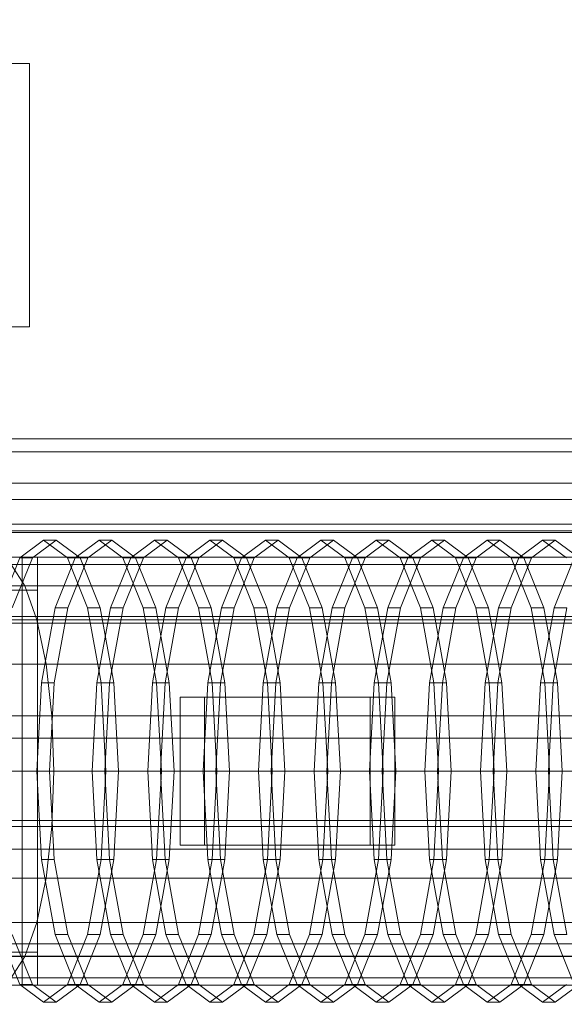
# Model space of a CAD drawing. Header units: millimetres. Extents: x -2233 to 61924, y -68080 to 6847.
# Tile 476 of 656: x 9307 to 9638, y -17512 to -16913. Entities that reach past the tile are written whole.
import ezdxf

# ---------------------------------------------------------------- set-up
doc = ezdxf.new("R2010")
doc.units = ezdxf.units.MM
for name, color, linetype, lineweight in [('COTAS_O', 1, 'Continuous', 0), ('superior_C01', 7, 'Continuous', 0), ('superior_mezcladora', 7, 'Continuous', 0)]:
    doc.layers.add(name, color=color, linetype=linetype, lineweight=lineweight)
doc.dimstyles.new('R19_100', dxfattribs={"dimtxt": 250, "dimasz": 150, "dimexe": 150, "dimexo": 80, "dimgap": 100, "dimtad": 1, "dimtih": 1, "dimtoh": 1, "dimdsep": 46, "dimcen": 0.09, "dimadec": 0, "dimazin": 0, "dimtfac": 1, "dimtdec": 4, "dimtofl": 0, "dimtmove": 0, "dimatfit": 3, "dimfxl": 1, "dimtolj": 1, "dimtzin": 0, "dimarcsym": 0})

# ---------------------------------------------------------------- blocks, each defined once
blk = doc.blocks.new('DIM_R28_41')
at = {"layer": 'COTAS_O'}
for p, q in [((9108.38, -17350), (9063.38, -17500)), ((9808.38, -17350), (9108.38, -17350)), ((9108.38, -18650), (9108.38, -17350)), ((9108.38, -17350), (9153.38, -17500)), ((9108.38, -18650), (9063.38, -18500)), ((9108.38, -18650), (9153.38, -18500)), ((9808.38, -18650), (9108.38, -18650))]:
    blk.add_line(p, q, dxfattribs=at)
blk.add_text('1300 O', height=250, rotation=90, dxfattribs=at).set_placement((9008.38, -18000))

msp = doc.modelspace()

# ---------------------------------------------------------------- linework, layer by layer
at = {"layer": 'superior_C01'}
for p, q in [((9153.297, -16940), (9313.297, -16940)), ((9313.297, -16940), (9313.297, -17100)), ((9313.297, -17100), (9153.297, -17100)), ((9185.158, -17168), (10181.824, -17168)), ((10204.939, -17168), (9208.272, -17168)), ((9185.158, -17176), (10181.824, -17176)), ((9208.272, -17176), (10204.939, -17176)), ((9187.289, -17195), (10177.97, -17195)), ((10178.868, -17195), (9188.187, -17195)), ((9200.724, -17195), (10200.204, -17195)), ((10200.626, -17195), (9201.146, -17195)), ((9187.289, -17205), (10177.97, -17205)), ((9188.187, -17205), (10178.868, -17205)), ((9200.724, -17205), (10200.204, -17205)), ((9201.146, -17205), (10200.626, -17205)), ((9838.242, -17225), (9106.386, -17225)), ((9109.083, -17225), (9840.938, -17225)), ((9307.415, -17240.287), (9321.901, -17229.6)), ((9329.605, -17229.6), (9315.119, -17240.287)), ((9321.901, -17229.6), (9336.387, -17240.287)), ((9329.605, -17229.6), (9321.901, -17229.6)), ((9344.091, -17240.287), (9329.605, -17229.6)), ((9341.119, -17240.287), (9355.605, -17229.6)), ((9363.309, -17229.6), (9348.823, -17240.287)), ((9355.605, -17229.6), (9370.091, -17240.287)), ((9363.309, -17229.6), (9355.605, -17229.6)), ((9377.795, -17240.287), (9363.309, -17229.6)), ((9374.823, -17240.287), (9389.309, -17229.6)), ((9397.013, -17229.6), (9382.527, -17240.287)), ((9389.309, -17229.6), (9403.795, -17240.287)), ((9397.013, -17229.6), (9389.309, -17229.6)), ((9411.499, -17240.287), (9397.013, -17229.6)), ((9408.527, -17240.287), (9423.013, -17229.6)), ((9430.717, -17229.6), (9416.23, -17240.287)), ((9423.013, -17229.6), (9437.499, -17240.287)), ((9430.717, -17229.6), (9423.013, -17229.6)), ((9445.203, -17240.287), (9430.717, -17229.6)), ((9442.231, -17240.287), (9456.717, -17229.6)), ((9464.42, -17229.6), (9449.934, -17240.287)), ((9456.717, -17229.6), (9471.203, -17240.287)), ((9464.42, -17229.6), (9456.717, -17229.6)), ((9478.907, -17240.287), (9464.42, -17229.6)), ((9475.935, -17240.287), (9490.421, -17229.6)), ((9498.124, -17229.6), (9483.638, -17240.287)), ((9490.421, -17229.6), (9504.907, -17240.287)), ((9498.124, -17229.6), (9490.421, -17229.6)), ((9512.61, -17240.287), (9498.124, -17229.6)), ((9509.638, -17240.287), (9524.125, -17229.6)), ((9531.828, -17229.6), (9517.342, -17240.287)), ((9524.125, -17229.6), (9538.611, -17240.287)), ((9531.828, -17229.6), (9524.125, -17229.6)), ((9546.314, -17240.287), (9531.828, -17229.6)), ((9543.342, -17240.287), (9557.828, -17229.6)), ((9565.532, -17229.6), (9551.046, -17240.287)), ((9557.828, -17229.6), (9572.314, -17240.287)), ((9565.532, -17229.6), (9557.828, -17229.6)), ((9580.018, -17240.287), (9565.532, -17229.6)), ((9577.046, -17240.287), (9591.532, -17229.6)), ((9599.236, -17229.6), (9584.75, -17240.287)), ((9591.532, -17229.6), (9606.018, -17240.287)), ((9599.236, -17229.6), (9591.532, -17229.6)), ((9613.722, -17240.287), (9599.236, -17229.6)), ((9610.75, -17240.287), (9625.236, -17229.6)), ((9632.94, -17229.6), (9618.454, -17240.287)), ((9625.236, -17229.6), (9639.722, -17240.287)), ((9632.94, -17229.6), (9625.236, -17229.6)), ((9647.426, -17240.287), (9632.94, -17229.6)), ((9755.237, -17240), (9293.012, -17240)), ((9295.134, -17270.722), (9307.415, -17240.287)), ((9315.119, -17240.287), (9302.838, -17270.722)), ((9307.415, -17240.287), (9315.119, -17240.287)), ((9809.546, -17240), (9308.803, -17240)), ((9308.803, -17240), (9308.803, -17500)), ((9318.239, -17240), (9308.803, -17240)), ((9318.239, -17500), (9318.239, -17240)), ((9318.239, -17240), (9818.983, -17240)), ((9328.838, -17270.722), (9341.119, -17240.287)), ((9336.387, -17240.287), (9348.668, -17270.722)), ((9336.387, -17240.287), (9344.091, -17240.287)), ((9348.823, -17240.287), (9336.542, -17270.722)), ((9341.119, -17240.287), (9348.823, -17240.287)), ((9356.372, -17270.722), (9344.091, -17240.287)), ((9362.542, -17270.722), (9374.823, -17240.287)), ((9370.091, -17240.287), (9382.372, -17270.722)), ((9370.091, -17240.287), (9377.795, -17240.287)), ((9382.527, -17240.287), (9370.246, -17270.722)), ((9374.823, -17240.287), (9382.527, -17240.287)), ((9390.076, -17270.722), (9377.795, -17240.287)), ((9396.246, -17270.722), (9408.527, -17240.287)), ((9403.795, -17240.287), (9416.076, -17270.722)), ((9403.795, -17240.287), (9411.499, -17240.287)), ((9416.23, -17240.287), (9403.95, -17270.722)), ((9408.527, -17240.287), (9416.23, -17240.287)), ((9423.78, -17270.722), (9411.499, -17240.287)), ((9429.95, -17270.722), (9442.231, -17240.287)), ((9437.499, -17240.287), (9449.78, -17270.722)), ((9437.499, -17240.287), (9445.203, -17240.287)), ((9449.934, -17240.287), (9437.654, -17270.722)), ((9442.231, -17240.287), (9449.934, -17240.287)), ((9457.483, -17270.722), (9445.203, -17240.287)), ((9463.654, -17270.722), (9475.935, -17240.287)), ((9471.203, -17240.287), (9483.484, -17270.722)), ((9471.203, -17240.287), (9478.907, -17240.287)), ((9483.638, -17240.287), (9471.358, -17270.722)), ((9475.935, -17240.287), (9483.638, -17240.287)), ((9491.187, -17270.722), (9478.907, -17240.287)), ((9497.358, -17270.722), (9509.638, -17240.287)), ((9504.907, -17240.287), (9517.187, -17270.722)), ((9504.907, -17240.287), (9512.61, -17240.287)), ((9517.342, -17240.287), (9505.061, -17270.722)), ((9509.638, -17240.287), (9517.342, -17240.287)), ((9524.891, -17270.722), (9512.61, -17240.287)), ((9531.062, -17270.722), (9543.342, -17240.287)), ((9538.611, -17240.287), (9550.891, -17270.722)), ((9538.611, -17240.287), (9546.314, -17240.287)), ((9551.046, -17240.287), (9538.765, -17270.722)), ((9543.342, -17240.287), (9551.046, -17240.287)), ((9558.595, -17270.722), (9546.314, -17240.287)), ((9564.765, -17270.722), (9577.046, -17240.287)), ((9572.314, -17240.287), (9584.595, -17270.722)), ((9572.314, -17240.287), (9580.018, -17240.287)), ((9584.75, -17240.287), (9572.469, -17270.722)), ((9577.046, -17240.287), (9584.75, -17240.287)), ((9592.299, -17270.722), (9580.018, -17240.287)), ((9598.469, -17270.722), (9610.75, -17240.287)), ((9606.018, -17240.287), (9618.299, -17270.722)), ((9606.018, -17240.287), (9613.722, -17240.287)), ((9618.454, -17240.287), (9606.173, -17270.722)), ((9610.75, -17240.287), (9618.454, -17240.287)), ((9626.003, -17270.722), (9613.722, -17240.287)), ((9632.173, -17270.722), (9644.454, -17240.287)), ((9283.941, -17244.43), (9746.165, -17244.43)), ((9302.084, -17244.43), (9310.537, -17257.417)), ((9302.084, -17244.43), (9764.308, -17244.43)), ((9125.646, -17260), (9318.239, -17260)), ((9275.487, -17257.417), (9737.712, -17257.417)), ((9301.523, -17260), (9318.239, -17260)), ((9310.537, -17257.417), (9317.796, -17278.076)), ((9310.537, -17257.417), (9772.762, -17257.417)), ((9318.239, -17260), (9318.239, -17480)), ((9320.633, -17316.271), (9328.838, -17270.722)), ((9336.542, -17270.722), (9328.336, -17316.271)), ((9328.838, -17270.722), (9336.542, -17270.722)), ((9348.668, -17270.722), (9356.874, -17316.271)), ((9348.668, -17270.722), (9356.372, -17270.722)), ((9354.336, -17316.271), (9362.542, -17270.722)), ((9364.578, -17316.271), (9356.372, -17270.722)), ((9370.246, -17270.722), (9362.04, -17316.271)), ((9362.542, -17270.722), (9370.246, -17270.722)), ((9382.372, -17270.722), (9390.578, -17316.271)), ((9382.372, -17270.722), (9390.076, -17270.722)), ((9388.04, -17316.271), (9396.246, -17270.722)), ((9398.281, -17316.271), (9390.076, -17270.722)), ((9403.95, -17270.722), (9395.744, -17316.271)), ((9396.246, -17270.722), (9403.95, -17270.722)), ((9416.076, -17270.722), (9424.282, -17316.271)), ((9416.076, -17270.722), (9423.78, -17270.722)), ((9421.744, -17316.271), (9429.95, -17270.722)), ((9431.985, -17316.271), (9423.78, -17270.722)), ((9437.654, -17270.722), (9429.448, -17316.271)), ((9429.95, -17270.722), (9437.654, -17270.722)), ((9449.78, -17270.722), (9457.985, -17316.271)), ((9449.78, -17270.722), (9457.483, -17270.722)), ((9455.448, -17316.271), (9463.654, -17270.722)), ((9465.689, -17316.271), (9457.483, -17270.722)), ((9471.358, -17270.722), (9463.152, -17316.271)), ((9463.654, -17270.722), (9471.358, -17270.722)), ((9483.484, -17270.722), (9491.689, -17316.271)), ((9483.484, -17270.722), (9491.187, -17270.722)), ((9489.152, -17316.271), (9497.358, -17270.722)), ((9499.393, -17316.271), (9491.187, -17270.722)), ((9505.061, -17270.722), (9496.856, -17316.271)), ((9497.358, -17270.722), (9505.061, -17270.722)), ((9517.187, -17270.722), (9525.393, -17316.271)), ((9517.187, -17270.722), (9524.891, -17270.722)), ((9522.856, -17316.271), (9531.062, -17270.722)), ((9533.097, -17316.271), (9524.891, -17270.722)), ((9538.765, -17270.722), (9530.56, -17316.271)), ((9531.062, -17270.722), (9538.765, -17270.722)), ((9550.891, -17270.722), (9559.097, -17316.271)), ((9550.891, -17270.722), (9558.595, -17270.722)), ((9556.56, -17316.271), (9564.765, -17270.722)), ((9566.801, -17316.271), (9558.595, -17270.722)), ((9572.469, -17270.722), (9564.263, -17316.271)), ((9564.765, -17270.722), (9572.469, -17270.722)), ((9584.595, -17270.722), (9592.801, -17316.271)), ((9584.595, -17270.722), (9592.299, -17270.722)), ((9590.264, -17316.271), (9598.469, -17270.722)), ((9600.505, -17316.271), (9592.299, -17270.722)), ((9606.173, -17270.722), (9597.967, -17316.271)), ((9598.469, -17270.722), (9606.173, -17270.722)), ((9618.299, -17270.722), (9626.505, -17316.271)), ((9618.299, -17270.722), (9626.003, -17270.722)), ((9623.967, -17316.271), (9632.173, -17270.722)), ((9634.209, -17316.271), (9626.003, -17270.722)), ((9639.877, -17270.722), (9631.671, -17316.271)), ((9632.173, -17270.722), (9639.877, -17270.722)), ((9268.228, -17278.076), (9730.453, -17278.076)), ((9317.796, -17278.076), (9323.366, -17305)), ((9317.796, -17278.076), (9780.021, -17278.076)), ((9262.658, -17305), (9724.883, -17305)), ((9323.366, -17305), (9326.868, -17336.354)), ((9323.366, -17305), (9785.591, -17305)), ((9317.751, -17370), (9320.633, -17316.271)), ((9320.633, -17316.271), (9328.336, -17316.271)), ((9328.336, -17316.271), (9325.455, -17370)), ((9351.455, -17370), (9354.336, -17316.271)), ((9354.336, -17316.271), (9362.04, -17316.271)), ((9356.874, -17316.271), (9359.755, -17370)), ((9356.874, -17316.271), (9364.578, -17316.271)), ((9362.04, -17316.271), (9359.159, -17370)), ((9367.459, -17370), (9364.578, -17316.271)), ((9385.159, -17370), (9388.04, -17316.271)), ((9388.04, -17316.271), (9395.744, -17316.271)), ((9390.578, -17316.271), (9393.459, -17370)), ((9390.578, -17316.271), (9398.281, -17316.271)), ((9395.744, -17316.271), (9392.863, -17370)), ((9401.163, -17370), (9398.281, -17316.271)), ((9418.863, -17370), (9421.744, -17316.271)), ((9421.744, -17316.271), (9429.448, -17316.271)), ((9424.282, -17316.271), (9427.163, -17370)), ((9424.282, -17316.271), (9431.985, -17316.271)), ((9429.448, -17316.271), (9426.566, -17370)), ((9434.867, -17370), (9431.985, -17316.271)), ((9452.567, -17370), (9455.448, -17316.271)), ((9455.448, -17316.271), (9463.152, -17316.271)), ((9457.985, -17316.271), (9460.867, -17370)), ((9457.985, -17316.271), (9465.689, -17316.271)), ((9463.152, -17316.271), (9460.27, -17370)), ((9468.571, -17370), (9465.689, -17316.271)), ((9486.27, -17370), (9489.152, -17316.271)), ((9489.152, -17316.271), (9496.856, -17316.271)), ((9491.689, -17316.271), (9494.571, -17370)), ((9491.689, -17316.271), (9499.393, -17316.271)), ((9496.856, -17316.271), (9493.974, -17370)), ((9502.275, -17370), (9499.393, -17316.271)), ((9519.974, -17370), (9522.856, -17316.271)), ((9522.856, -17316.271), (9530.56, -17316.271)), ((9525.393, -17316.271), (9528.275, -17370)), ((9525.393, -17316.271), (9533.097, -17316.271)), ((9530.56, -17316.271), (9527.678, -17370)), ((9535.978, -17370), (9533.097, -17316.271)), ((9553.678, -17370), (9556.56, -17316.271)), ((9556.56, -17316.271), (9564.263, -17316.271)), ((9559.097, -17316.271), (9561.979, -17370)), ((9559.097, -17316.271), (9566.801, -17316.271)), ((9564.263, -17316.271), (9561.382, -17370)), ((9569.682, -17370), (9566.801, -17316.271)), ((9587.382, -17370), (9590.264, -17316.271)), ((9590.264, -17316.271), (9597.967, -17316.271)), ((9592.801, -17316.271), (9595.682, -17370)), ((9592.801, -17316.271), (9600.505, -17316.271)), ((9597.967, -17316.271), (9595.086, -17370)), ((9603.386, -17370), (9600.505, -17316.271)), ((9621.086, -17370), (9623.967, -17316.271)), ((9623.967, -17316.271), (9631.671, -17316.271)), ((9626.505, -17316.271), (9629.386, -17370)), ((9626.505, -17316.271), (9634.209, -17316.271)), ((9631.671, -17316.271), (9628.79, -17370)), ((9637.09, -17370), (9634.209, -17316.271)), ((9520.468, -17325), (9404.912, -17325)), ((9404.912, -17325), (9404.912, -17415)), ((9419.741, -17325), (9404.912, -17325)), ((9419.741, -17415), (9419.741, -17325)), ((9419.741, -17325), (9535.297, -17325)), ((9520.468, -17415), (9520.468, -17325)), ((9520.468, -17325), (9535.297, -17325)), ((9535.297, -17325), (9535.297, -17415)), ((9259.156, -17336.354), (9721.381, -17336.354)), ((9326.868, -17336.354), (9328.062, -17370)), ((9326.868, -17336.354), (9789.093, -17336.354)), ((9257.962, -17370), (9720.187, -17370)), ((9320.633, -17423.729), (9317.751, -17370)), ((9317.751, -17370), (9325.455, -17370)), ((9325.455, -17370), (9328.336, -17423.729)), ((9328.062, -17370), (9326.868, -17403.646)), ((9328.062, -17370), (9790.287, -17370)), ((9354.336, -17423.729), (9351.455, -17370)), ((9351.455, -17370), (9359.159, -17370)), ((9359.755, -17370), (9356.874, -17423.729)), ((9359.159, -17370), (9362.04, -17423.729)), ((9359.755, -17370), (9367.459, -17370)), ((9364.578, -17423.729), (9367.459, -17370)), ((9388.04, -17423.729), (9385.159, -17370)), ((9385.159, -17370), (9392.863, -17370)), ((9393.459, -17370), (9390.578, -17423.729)), ((9392.863, -17370), (9395.744, -17423.729)), ((9393.459, -17370), (9401.163, -17370)), ((9398.281, -17423.729), (9401.163, -17370)), ((9421.744, -17423.729), (9418.863, -17370)), ((9418.863, -17370), (9426.566, -17370)), ((9427.163, -17370), (9424.282, -17423.729)), ((9426.566, -17370), (9429.448, -17423.729)), ((9427.163, -17370), (9434.867, -17370)), ((9431.985, -17423.729), (9434.867, -17370)), ((9455.448, -17423.729), (9452.567, -17370)), ((9452.567, -17370), (9460.27, -17370)), ((9460.867, -17370), (9457.985, -17423.729)), ((9460.27, -17370), (9463.152, -17423.729)), ((9460.867, -17370), (9468.571, -17370)), ((9465.689, -17423.729), (9468.571, -17370)), ((9489.152, -17423.729), (9486.27, -17370)), ((9486.27, -17370), (9493.974, -17370)), ((9494.571, -17370), (9491.689, -17423.729)), ((9493.974, -17370), (9496.856, -17423.729)), ((9494.571, -17370), (9502.275, -17370)), ((9499.393, -17423.729), (9502.275, -17370)), ((9522.856, -17423.729), (9519.974, -17370)), ((9519.974, -17370), (9527.678, -17370)), ((9528.275, -17370), (9525.393, -17423.729)), ((9527.678, -17370), (9530.56, -17423.729)), ((9528.275, -17370), (9535.978, -17370)), ((9533.097, -17423.729), (9535.978, -17370)), ((9556.56, -17423.729), (9553.678, -17370)), ((9553.678, -17370), (9561.382, -17370)), ((9561.979, -17370), (9559.097, -17423.729)), ((9561.382, -17370), (9564.263, -17423.729)), ((9561.979, -17370), (9569.682, -17370)), ((9566.801, -17423.729), (9569.682, -17370)), ((9590.264, -17423.729), (9587.382, -17370)), ((9587.382, -17370), (9595.086, -17370)), ((9595.682, -17370), (9592.801, -17423.729)), ((9595.086, -17370), (9597.967, -17423.729)), ((9595.682, -17370), (9603.386, -17370)), ((9600.505, -17423.729), (9603.386, -17370)), ((9623.967, -17423.729), (9621.086, -17370)), ((9621.086, -17370), (9628.79, -17370)), ((9629.386, -17370), (9626.505, -17423.729)), ((9628.79, -17370), (9631.671, -17423.729)), ((9629.386, -17370), (9637.09, -17370)), ((9634.209, -17423.729), (9637.09, -17370)), ((9259.156, -17403.646), (9721.381, -17403.646)), ((9326.868, -17403.646), (9323.366, -17435)), ((9326.868, -17403.646), (9789.093, -17403.646)), ((9404.912, -17415), (9520.468, -17415)), ((9404.912, -17415), (9419.741, -17415)), ((9535.297, -17415), (9419.741, -17415)), ((9535.297, -17415), (9520.468, -17415)), ((9328.838, -17469.278), (9320.633, -17423.729)), ((9320.633, -17423.729), (9328.336, -17423.729)), ((9328.336, -17423.729), (9336.542, -17469.278)), ((9356.874, -17423.729), (9348.668, -17469.278)), ((9362.542, -17469.278), (9354.336, -17423.729)), ((9354.336, -17423.729), (9362.04, -17423.729)), ((9356.372, -17469.278), (9364.578, -17423.729)), ((9356.874, -17423.729), (9364.578, -17423.729)), ((9362.04, -17423.729), (9370.246, -17469.278)), ((9390.578, -17423.729), (9382.372, -17469.278)), ((9396.246, -17469.278), (9388.04, -17423.729)), ((9388.04, -17423.729), (9395.744, -17423.729)), ((9390.076, -17469.278), (9398.281, -17423.729)), ((9390.578, -17423.729), (9398.281, -17423.729)), ((9395.744, -17423.729), (9403.95, -17469.278)), ((9424.282, -17423.729), (9416.076, -17469.278)), ((9429.95, -17469.278), (9421.744, -17423.729)), ((9421.744, -17423.729), (9429.448, -17423.729)), ((9423.78, -17469.278), (9431.985, -17423.729)), ((9424.282, -17423.729), (9431.985, -17423.729)), ((9429.448, -17423.729), (9437.654, -17469.278)), ((9457.985, -17423.729), (9449.78, -17469.278)), ((9463.654, -17469.278), (9455.448, -17423.729)), ((9455.448, -17423.729), (9463.152, -17423.729)), ((9457.483, -17469.278), (9465.689, -17423.729)), ((9457.985, -17423.729), (9465.689, -17423.729)), ((9463.152, -17423.729), (9471.358, -17469.278)), ((9491.689, -17423.729), (9483.484, -17469.278)), ((9497.358, -17469.278), (9489.152, -17423.729)), ((9489.152, -17423.729), (9496.856, -17423.729)), ((9491.187, -17469.278), (9499.393, -17423.729)), ((9491.689, -17423.729), (9499.393, -17423.729)), ((9496.856, -17423.729), (9505.061, -17469.278)), ((9525.393, -17423.729), (9517.187, -17469.278)), ((9531.062, -17469.278), (9522.856, -17423.729)), ((9522.856, -17423.729), (9530.56, -17423.729)), ((9524.891, -17469.278), (9533.097, -17423.729)), ((9525.393, -17423.729), (9533.097, -17423.729)), ((9530.56, -17423.729), (9538.765, -17469.278)), ((9559.097, -17423.729), (9550.891, -17469.278)), ((9564.765, -17469.278), (9556.56, -17423.729)), ((9556.56, -17423.729), (9564.263, -17423.729)), ((9558.595, -17469.278), (9566.801, -17423.729)), ((9559.097, -17423.729), (9566.801, -17423.729)), ((9564.263, -17423.729), (9572.469, -17469.278)), ((9592.801, -17423.729), (9584.595, -17469.278)), ((9598.469, -17469.278), (9590.264, -17423.729)), ((9590.264, -17423.729), (9597.967, -17423.729)), ((9592.299, -17469.278), (9600.505, -17423.729)), ((9592.801, -17423.729), (9600.505, -17423.729)), ((9597.967, -17423.729), (9606.173, -17469.278)), ((9626.505, -17423.729), (9618.299, -17469.278)), ((9632.173, -17469.278), (9623.967, -17423.729)), ((9623.967, -17423.729), (9631.671, -17423.729)), ((9626.003, -17469.278), (9634.209, -17423.729)), ((9626.505, -17423.729), (9634.209, -17423.729)), ((9631.671, -17423.729), (9639.877, -17469.278)), ((9262.658, -17435), (9724.883, -17435)), ((9323.366, -17435), (9317.796, -17461.924)), ((9323.366, -17435), (9785.591, -17435)), ((9268.228, -17461.924), (9730.453, -17461.924)), ((9317.796, -17461.924), (9310.537, -17482.583)), ((9317.796, -17461.924), (9780.021, -17461.924)), ((9307.415, -17499.713), (9295.134, -17469.278)), ((9302.838, -17469.278), (9315.119, -17499.713)), ((9341.119, -17499.713), (9328.838, -17469.278)), ((9328.838, -17469.278), (9336.542, -17469.278)), ((9348.668, -17469.278), (9336.387, -17499.713)), ((9336.542, -17469.278), (9348.823, -17499.713)), ((9344.091, -17499.713), (9356.372, -17469.278)), ((9348.668, -17469.278), (9356.372, -17469.278)), ((9374.823, -17499.713), (9362.542, -17469.278)), ((9362.542, -17469.278), (9370.246, -17469.278)), ((9382.372, -17469.278), (9370.091, -17499.713)), ((9370.246, -17469.278), (9382.527, -17499.713)), ((9377.795, -17499.713), (9390.076, -17469.278)), ((9382.372, -17469.278), (9390.076, -17469.278)), ((9408.527, -17499.713), (9396.246, -17469.278)), ((9396.246, -17469.278), (9403.95, -17469.278)), ((9416.076, -17469.278), (9403.795, -17499.713)), ((9403.95, -17469.278), (9416.23, -17499.713)), ((9411.499, -17499.713), (9423.78, -17469.278)), ((9416.076, -17469.278), (9423.78, -17469.278)), ((9442.231, -17499.713), (9429.95, -17469.278)), ((9429.95, -17469.278), (9437.654, -17469.278)), ((9449.78, -17469.278), (9437.499, -17499.713)), ((9437.654, -17469.278), (9449.934, -17499.713)), ((9445.203, -17499.713), (9457.483, -17469.278)), ((9449.78, -17469.278), (9457.483, -17469.278)), ((9475.935, -17499.713), (9463.654, -17469.278)), ((9463.654, -17469.278), (9471.358, -17469.278)), ((9483.484, -17469.278), (9471.203, -17499.713)), ((9471.358, -17469.278), (9483.638, -17499.713)), ((9478.907, -17499.713), (9491.187, -17469.278)), ((9483.484, -17469.278), (9491.187, -17469.278)), ((9509.638, -17499.713), (9497.358, -17469.278)), ((9497.358, -17469.278), (9505.061, -17469.278)), ((9517.187, -17469.278), (9504.907, -17499.713)), ((9505.061, -17469.278), (9517.342, -17499.713)), ((9512.61, -17499.713), (9524.891, -17469.278)), ((9517.187, -17469.278), (9524.891, -17469.278)), ((9543.342, -17499.713), (9531.062, -17469.278)), ((9531.062, -17469.278), (9538.765, -17469.278)), ((9550.891, -17469.278), (9538.611, -17499.713)), ((9538.765, -17469.278), (9551.046, -17499.713)), ((9546.314, -17499.713), (9558.595, -17469.278)), ((9550.891, -17469.278), (9558.595, -17469.278)), ((9577.046, -17499.713), (9564.765, -17469.278)), ((9564.765, -17469.278), (9572.469, -17469.278)), ((9584.595, -17469.278), (9572.314, -17499.713)), ((9572.469, -17469.278), (9584.75, -17499.713)), ((9580.018, -17499.713), (9592.299, -17469.278)), ((9584.595, -17469.278), (9592.299, -17469.278)), ((9610.75, -17499.713), (9598.469, -17469.278)), ((9598.469, -17469.278), (9606.173, -17469.278)), ((9618.299, -17469.278), (9606.018, -17499.713)), ((9606.173, -17469.278), (9618.454, -17499.713)), ((9613.722, -17499.713), (9626.003, -17469.278)), ((9618.299, -17469.278), (9626.003, -17469.278)), ((9644.454, -17499.713), (9632.173, -17469.278)), ((9632.173, -17469.278), (9639.877, -17469.278)), ((9318.239, -17480), (9125.646, -17480)), ((9275.487, -17482.583), (9737.712, -17482.583)), ((9318.239, -17480), (9301.523, -17480)), ((9310.537, -17482.583), (9302.084, -17495.57)), ((9310.537, -17482.583), (9772.762, -17482.583)), ((9283.941, -17495.57), (9746.165, -17495.57)), ((9293.012, -17500), (9755.237, -17500)), ((9302.084, -17495.57), (9764.308, -17495.57)), ((9321.901, -17510.4), (9307.415, -17499.713)), ((9307.415, -17499.713), (9315.119, -17499.713)), ((9308.803, -17500), (9809.546, -17500)), ((9308.803, -17500), (9318.239, -17500)), ((9315.119, -17499.713), (9329.605, -17510.4)), ((9818.983, -17500), (9318.239, -17500)), ((9336.387, -17499.713), (9321.901, -17510.4)), ((9329.605, -17510.4), (9344.091, -17499.713)), ((9336.387, -17499.713), (9344.091, -17499.713)), ((9355.605, -17510.4), (9341.119, -17499.713)), ((9341.119, -17499.713), (9348.823, -17499.713)), ((9348.823, -17499.713), (9363.309, -17510.4)), ((9370.091, -17499.713), (9355.605, -17510.4)), ((9363.309, -17510.4), (9377.795, -17499.713)), ((9370.091, -17499.713), (9377.795, -17499.713)), ((9389.309, -17510.4), (9374.823, -17499.713)), ((9374.823, -17499.713), (9382.527, -17499.713)), ((9382.527, -17499.713), (9397.013, -17510.4)), ((9403.795, -17499.713), (9389.309, -17510.4)), ((9397.013, -17510.4), (9411.499, -17499.713)), ((9403.795, -17499.713), (9411.499, -17499.713)), ((9423.013, -17510.4), (9408.527, -17499.713)), ((9408.527, -17499.713), (9416.23, -17499.713)), ((9416.23, -17499.713), (9430.717, -17510.4)), ((9437.499, -17499.713), (9423.013, -17510.4)), ((9430.717, -17510.4), (9445.203, -17499.713)), ((9437.499, -17499.713), (9445.203, -17499.713)), ((9456.717, -17510.4), (9442.231, -17499.713)), ((9442.231, -17499.713), (9449.934, -17499.713)), ((9449.934, -17499.713), (9464.42, -17510.4)), ((9471.203, -17499.713), (9456.717, -17510.4)), ((9464.42, -17510.4), (9478.907, -17499.713)), ((9471.203, -17499.713), (9478.907, -17499.713)), ((9490.421, -17510.4), (9475.935, -17499.713)), ((9475.935, -17499.713), (9483.638, -17499.713)), ((9483.638, -17499.713), (9498.124, -17510.4)), ((9504.907, -17499.713), (9490.421, -17510.4)), ((9498.124, -17510.4), (9512.61, -17499.713)), ((9504.907, -17499.713), (9512.61, -17499.713)), ((9524.125, -17510.4), (9509.638, -17499.713)), ((9509.638, -17499.713), (9517.342, -17499.713)), ((9517.342, -17499.713), (9531.828, -17510.4)), ((9538.611, -17499.713), (9524.125, -17510.4)), ((9531.828, -17510.4), (9546.314, -17499.713)), ((9538.611, -17499.713), (9546.314, -17499.713)), ((9557.828, -17510.4), (9543.342, -17499.713)), ((9543.342, -17499.713), (9551.046, -17499.713)), ((9551.046, -17499.713), (9565.532, -17510.4)), ((9572.314, -17499.713), (9557.828, -17510.4)), ((9565.532, -17510.4), (9580.018, -17499.713)), ((9572.314, -17499.713), (9580.018, -17499.713)), ((9591.532, -17510.4), (9577.046, -17499.713)), ((9577.046, -17499.713), (9584.75, -17499.713)), ((9584.75, -17499.713), (9599.236, -17510.4)), ((9606.018, -17499.713), (9591.532, -17510.4)), ((9599.236, -17510.4), (9613.722, -17499.713)), ((9606.018, -17499.713), (9613.722, -17499.713)), ((9625.236, -17510.4), (9610.75, -17499.713)), ((9610.75, -17499.713), (9618.454, -17499.713)), ((9618.454, -17499.713), (9632.94, -17510.4)), ((9639.722, -17499.713), (9625.236, -17510.4)), ((9632.94, -17510.4), (9647.426, -17499.713)), ((9321.901, -17510.4), (9329.605, -17510.4)), ((9355.605, -17510.4), (9363.309, -17510.4)), ((9389.309, -17510.4), (9397.013, -17510.4)), ((9423.013, -17510.4), (9430.717, -17510.4)), ((9456.717, -17510.4), (9464.42, -17510.4)), ((9490.421, -17510.4), (9498.124, -17510.4)), ((9524.125, -17510.4), (9531.828, -17510.4)), ((9557.828, -17510.4), (9565.532, -17510.4)), ((9591.532, -17510.4), (9599.236, -17510.4)), ((9625.236, -17510.4), (9632.94, -17510.4))]:
    msp.add_line(p, q, dxfattribs=at)
at = {"layer": 'superior_mezcladora'}
for p, q in [((9792.183, -17220), (8467.183, -17220)), ((8469.343, -17220), (9794.343, -17220)), ((8469.343, -17224), (9794.343, -17224)), ((9822.42, -17220), (8497.42, -17220)), ((9822.42, -17224), (8497.42, -17224)), ((8499.58, -17220), (9824.58, -17220)), ((9794.343, -17276), (8469.343, -17276)), ((8497.42, -17276), (9822.42, -17276)), ((8467.183, -17280), (9792.183, -17280)), ((9794.343, -17280), (8469.343, -17280)), ((8497.42, -17280), (9822.42, -17280)), ((9824.58, -17280), (8499.58, -17280)), ((8358.381, -17400), (9808.381, -17400)), ((8358.381, -17417.5), (9808.381, -17417.5)), ((8358.381, -17475), (9808.381, -17475)), ((9808.381, -17482.5), (8358.381, -17482.5))]:
    msp.add_line(p, q, dxfattribs=at)

# ---------------------------------------------------------------- dimensions: what is measured, and where the dimension line sits
at = {"layer": 'COTAS_O'}
dim = msp.add_aligned_dim(p1=(9808.381, -18650), p2=(9808.381, -17350), distance=700, text='<> O', dimstyle='R19_100', dxfattribs=at)
dim.commit()
dim.dimension.update_dxf_attribs({"geometry": 'DIM_R28_41', "text_midpoint": (9108.381, -18000)})

doc.saveas('drawing.dxf')
